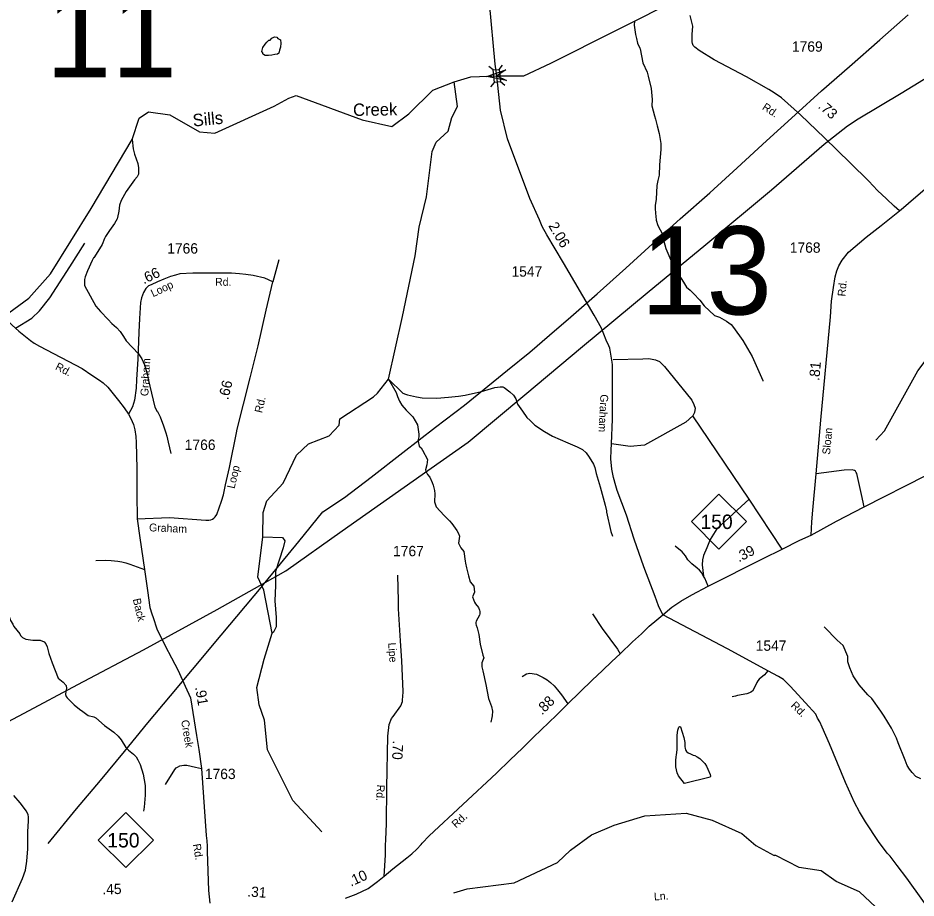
# Model space of a CAD drawing. Extents: x 1473865 to 1648260, y 639067 to 773536.
# Drawn here: x 1494517 to 1505377, y 686116 to 696762 of the extents above; entities that cross this region are included whole.
import ezdxf

# ---------------------------------------------------------------- set-up
doc = ezdxf.new("R2010")
doc.units = 0
for name, color, linetype in [('Exist Hydrographic Creek Single Shore', 7, 'Continuous'), ('Exist Hydrographic Creek Single Shore Label', 7, 'Continuous'), ('Exist Hydrographic Misc Water Feature', 7, 'Continuous'), ('Exist Road Non-System Type 51', 7, 'Continuous'), ('Exist Road Non-System Type 51 Label', 7, 'Continuous'), ('Exist Road Primary NC Attributed', 7, 'Continuous'), ('Exist Road Primary NC Label', 7, 'Continuous'), ('Exist Road Primary NC Mileage Hundredths English Label', 7, 'Continuous'), ('Exist Road Primary NC Shield CELL', 7, 'Continuous'), ('Exist Road Primary NC Shield Number Label', 7, 'Continuous'), ('Exist Road Secondary Mileage Hundredths English Label', 7, 'Continuous'), ('Exist Road Secondary Structure Standard Bridge Attributed CELL', 7, 'Continuous'), ('Exist Road Secondary Structure Standard Bridge CELL', 7, 'Continuous'), ('Exist Road Secondary Structure Standard Bridge Number Label', 7, 'Continuous'), ('Exist Road Secondary Type 20 Attributed', 7, 'Continuous'), ('Exist Road Secondary Type 41 Attributed', 7, 'Continuous'), ('Exist Road Secondary Type 51 Attributed', 7, 'Continuous'), ('Exist Road Secondary Type 51 Label', 7, 'Continuous'), ('Exist Road Secondary Type 51 Number Label', 7, 'Continuous'), ('Exist Utilities Electrical Transmission Line', 7, 'Continuous')]:
    doc.layers.add(name, color=color, linetype=linetype)

msp = doc.modelspace()

# ---------------------------------------------------------------- linework, layer by layer
at = {"layer": 'Exist Hydrographic Creek Single Shore'}
for points in [[(1499791, 695989), (1499995, 696050), (1500308, 696062), (1500634, 696064), (1500961, 696215), (1502548, 697019)], [(1494346, 693151), (1494650, 693374), (1494909, 693668), (1495402, 694459), (1495898, 695292), (1495984, 695551), (1496097, 695625), (1496354, 695590), (1496711, 695386), (1496899, 695368), (1497614, 695696), (1497792, 695793), (1497881, 695823), (1498680, 695528), (1499038, 695450), (1499244, 695604), (1499533, 695890), (1499791, 695989)]]:
    msp.add_lwpolyline(points, dxfattribs=at)
at = {"layer": 'Exist Hydrographic Misc Water Feature'}
msp.add_line((1503681, 686630), (1503662, 686631), dxfattribs=at)
for points in [[(1501971, 696725), (1501970, 696675), (1501984, 696563), (1501995, 696515), (1502010, 696459), (1502035, 696397), (1502041, 696390), (1502074, 696218), (1502124, 696105), (1502139, 696057), (1502172, 695910), (1502186, 695776), (1502181, 695700), (1502214, 695579), (1502226, 695539), (1502248, 695459), (1502271, 695363), (1502292, 695242), (1502291, 695170), (1502276, 694987), (1502270, 694859), (1502253, 694794), (1502244, 694734), (1502236, 694572), (1502223, 694494), (1502222, 694460), (1502225, 694396), (1502229, 694364), (1502236, 694316), (1502253, 694252), (1502309, 694147), (1502317, 694090), (1502352, 693974), (1502400, 693861), (1502429, 693797), (1502490, 693686), (1502563, 693566), (1502601, 693506), (1502645, 693471), (1502684, 693430), (1502761, 693347), (1502815, 693278), (1502939, 693163), (1502999, 693142), (1503086, 693095), (1503141, 693054), (1503171, 693019), (1503282, 692861), (1503395, 692667), (1503525, 692377), (1503525, 692369)], [(1497467, 696358), (1497478, 696404), (1497507, 696444), (1497527, 696470), (1497550, 696493), (1497565, 696494), (1497587, 696517), (1497601, 696526), (1497611, 696531), (1497625, 696533), (1497647, 696529), (1497659, 696515), (1497691, 696497), (1497697, 696459), (1497690, 696407), (1497679, 696374), (1497676, 696351), (1497671, 696338), (1497656, 696325), (1497623, 696319), (1497585, 696311), (1497545, 696307), (1497505, 696309), (1497485, 696320), (1497477, 696328), (1497479, 696339), (1497467, 696358)], [(1498192, 686915), (1497840, 687296), (1497534, 687910), (1497498, 688268), (1497434, 688453), (1497405, 688664), (1497494, 689004), (1497589, 689322), (1497491, 689840), (1497419, 689996), (1497477, 690487), (1497482, 690780), (1497526, 690920), (1497722, 691133), (1497886, 691474), (1498030, 691612), (1498282, 691709), (1498401, 691838), (1498410, 691913), (1498815, 692181), (1498866, 692223), (1498997, 692393), (1499165, 693152), (1499319, 693884), (1499367, 694231), (1499456, 694597), (1499524, 695147), (1499576, 695261), (1499720, 695393), (1499764, 695559), (1499833, 695692), (1499791, 695989)], [(1495898, 695292), (1495910, 695179), (1495927, 695115), (1495968, 695000), (1495975, 694950), (1495973, 694874), (1495958, 694842), (1495928, 694805), (1495866, 694720), (1495825, 694663), (1495763, 694554), (1495746, 694497), (1495737, 694427), (1495721, 694347), (1495715, 694331), (1495686, 694276), (1495624, 694191), (1495577, 694118), (1495565, 694096), (1495534, 694023), (1495501, 693970), (1495435, 693861), (1495431, 693861), (1495414, 693830), (1495356, 693703), (1495330, 693631), (1495322, 693599), (1495321, 693527), (1495458, 693277), (1495517, 693212), (1495607, 693114), (1495654, 693065), (1495709, 693017), (1495751, 692968), (1495794, 692907), (1495825, 692858), (1495976, 692700), (1496015, 692639), (1496048, 692568), (1496085, 692442), (1496093, 692394), (1496172, 692052), (1496201, 692003), (1496205, 692000), (1496236, 691939), (1496278, 691827), (1496305, 691742), (1496316, 691702), (1496335, 691630), (1496364, 691493)], [(1504892, 691654), (1504994, 691767), (1505398, 692494), (1505765, 692983), (1506274, 693491), (1506518, 693654), (1506980, 693861), (1507600, 693999), (1507852, 694155), (1507986, 694185), (1508520, 694139), (1508871, 693946), (1509103, 693785), (1509425, 693520), (1509525, 693411), (1509586, 693298), (1509660, 693246), (1509789, 693230), (1509908, 693285), (1510085, 693408)], [(1498997, 692393), (1499170, 692223), (1499202, 692211), (1499226, 692202), (1499337, 692180), (1499405, 692167), (1499581, 692164), (1499725, 692173), (1499845, 692187), (1499925, 692198), (1500122, 692243), (1500283, 692290), (1500348, 692301), (1500380, 692300), (1500395, 692292), (1500466, 692239), (1500510, 692198), (1500537, 692154), (1500558, 692089), (1500616, 692004), (1500671, 691931), (1500710, 691891), (1500769, 691837), (1500882, 691759), (1500981, 691702), (1501168, 691622), (1501279, 691576), (1501342, 691543), (1501386, 691502), (1501425, 691449), (1501477, 691364), (1501494, 691324), (1501509, 691252), (1501558, 691091), (1501618, 690870), (1501633, 690798), (1501633, 690782), (1501688, 690549), (1501705, 690493)], [(1498997, 692393), (1499090, 692233), (1499105, 692185), (1499130, 692128), (1499159, 692080), (1499210, 692019), (1499293, 691937), (1499347, 691840), (1499365, 691728), (1499365, 691696), (1499356, 691664), (1499356, 691640), (1499369, 691584), (1499394, 691564), (1499410, 691535), (1499468, 691422), (1499463, 691355), (1499447, 691295), (1499449, 691279), (1499470, 691238), (1499496, 691206), (1499527, 691141), (1499538, 691109), (1499553, 691045), (1499556, 691005), (1499555, 690909), (1499573, 690849), (1499670, 690743), (1499735, 690680), (1499764, 690645), (1499823, 690564), (1499846, 690524), (1499855, 690492), (1499846, 690408), (1499873, 690351), (1499908, 690307), (1499926, 690191), (1499929, 690167), (1499940, 690110), (1499963, 690014), (1499987, 689942), (1500028, 689889), (1500039, 689817), (1500014, 689761), (1500037, 689697), (1500049, 689673), (1500084, 689632), (1500099, 689600), (1500103, 689584), (1500102, 689552), (1500098, 689536), (1500059, 689465), (1500053, 689449), (1500052, 689433), (1500056, 689417), (1500071, 689384), (1500089, 689304), (1500108, 689188), (1500140, 689055), (1500149, 689023), (1500128, 688960), (1500127, 688912), (1500138, 688863), (1500175, 688699), (1500208, 688530), (1500242, 688434), (1500254, 688378), (1500252, 688322), (1500248, 688298), (1500235, 688242)], [(1497477, 690487), (1497716, 690478), (1497745, 690438), (1497725, 690354), (1497630, 690065), (1497630, 689897), (1497624, 689710), (1497641, 689510), (1497641, 689395), (1497609, 689334), (1497589, 689322)], [(1494314, 689619), (1494335, 689600), (1494386, 689545), (1494411, 689520), (1494423, 689487), (1494427, 689473), (1494455, 689429), (1494468, 689402), (1494540, 689311)], [(1505436, 687556), (1505376, 687585), (1505329, 687634), (1505298, 687673), (1505271, 687719), (1505244, 687783), (1505159, 687993), (1505140, 688051), (1505079, 688170), (1504991, 688316), (1504952, 688377), (1504841, 688531), (1504794, 688574), (1504690, 688697), (1504618, 688805), (1504595, 688851), (1504576, 688899), (1504553, 688972), (1504550, 689036), (1504496, 689169), (1504422, 689234), (1504270, 689393), (1504264, 689395)], [(1494540, 689311), (1494549, 689292), (1494570, 689269), (1494589, 689258), (1494613, 689249), (1494695, 689236), (1494728, 689234), (1494744, 689237), (1494784, 689237), (1494832, 689216), (1494855, 689193), (1494870, 689155), (1494889, 689075), (1494929, 688963), (1495004, 688777), (1495063, 688728), (1495098, 688685), (1495105, 688651), (1495097, 688619), (1495092, 688579), (1495100, 688555), (1495113, 688539), (1495197, 688454), (1495261, 688400), (1495300, 688371), (1495364, 688326), (1495435, 688309), (1495459, 688296), (1495562, 688205), (1495678, 688124), (1495727, 688076), (1495766, 688031), (1495823, 687938), (1495854, 687905), (1495915, 687858), (1495945, 687824), (1495966, 687787), (1495993, 687731), (1496033, 687613), (1496057, 687478), (1496056, 687422), (1496055, 687360), (1496044, 687214), (1496035, 687166)], [(1502516, 688191), (1502528, 688185), (1502567, 688056), (1502575, 688019), (1502580, 687996), (1502579, 687972), (1502581, 687949), (1502583, 687923), (1502589, 687908), (1502602, 687889), (1502623, 687872), (1502650, 687859), (1502683, 687846), (1502703, 687842), (1502730, 687826), (1502762, 687802), (1502790, 687777), (1502821, 687743), (1502842, 687710), (1502859, 687674), (1502887, 687610), (1502890, 687590), (1502889, 687580), (1502577, 687503), (1502506, 687594), (1502490, 687630), (1502481, 687668), (1502474, 687704), (1502473, 687731), (1502474, 687780), (1502477, 687825), (1502482, 687847), (1502488, 687907), (1502489, 687954), (1502489, 688000), (1502488, 688029), (1502490, 688082), (1502491, 688119), (1502497, 688147), (1502503, 688171), (1502509, 688183), (1502516, 688191)], [(1501199, 686696), (1501454, 686879), (1501728, 686998), (1502097, 687109), (1502598, 687141), (1502913, 687059), (1503269, 686895), (1503441, 686750), (1503662, 686631)], [(1499789, 686180), (1499948, 686226), (1500516, 686300), (1501040, 686544), (1501199, 686696)], [(1505581, 685574), (1505350, 685710), (1505129, 685964), (1504888, 686009), (1504691, 686190), (1504410, 686317), (1504228, 686445), (1503962, 686484), (1503681, 686630)]]:
    msp.add_lwpolyline(points, dxfattribs=at)
at = {"layer": 'Exist Road Non-System Type 51'}
for p, q in [((1503358, 690940), (1502679, 691948)), ((1503757, 690338), (1503358, 690940))]:
    msp.add_line(p, q, dxfattribs=at)
for points in [[(1494486, 693011), (1494683, 693129), (1494776, 693218), (1494902, 693378), (1495143, 693752), (1495326, 694039)], [(1497672, 693835), (1497597, 693572)], [(1501715, 692632), (1502073, 692637), (1502144, 692641), (1502226, 692628), (1502276, 692605), (1502335, 692547), (1502666, 692140), (1502691, 692086), (1502705, 692041), (1502698, 691988), (1502679, 691948)], [(1502679, 691948), (1502594, 691873), (1502094, 691596), (1501919, 691580), (1501693, 691609)], [(1504748, 690848), (1504718, 690999), (1504691, 691105), (1504661, 691251), (1504651, 691262), (1504643, 691278), (1504634, 691286), (1504604, 691296), (1504506, 691290), (1504170, 691249)], [(1503358, 690940), (1502969, 690581), (1502887, 690452), (1502847, 690354), (1502807, 690258), (1502796, 690209), (1502792, 690145), (1502806, 690010)], [(1502806, 690010), (1502781, 690054), (1502760, 690081), (1502732, 690106), (1502664, 690160), (1502645, 690180), (1502619, 690209), (1502588, 690255), (1502548, 690303), (1502463, 690371)], [(1495460, 690199), (1495577, 690204), (1495646, 690200), (1495724, 690190), (1495774, 690181), (1495822, 690171), (1495870, 690154), (1496047, 690091)], [(1502865, 689887), (1502841, 689936), (1502822, 689984), (1502806, 690010)], [(1501464, 689554), (1501581, 689378), (1501765, 689125), (1501798, 689070)], [(1500615, 688796), (1500666, 688829), (1500708, 688836), (1500786, 688825), (1500869, 688785), (1500916, 688754), (1500956, 688724), (1501001, 688683), (1501042, 688636), (1501089, 688575), (1501168, 688467)], [(1503584, 688864), (1503544, 688818), (1503481, 688764), (1503462, 688742), (1503451, 688722), (1503417, 688646), (1503399, 688618), (1503377, 688607), (1503362, 688597), (1503332, 688588), (1503216, 688567), (1503194, 688559), (1503153, 688551)], [(1496301, 687489), (1496412, 687672), (1496431, 687690), (1496445, 687700), (1496475, 687715), (1496524, 687724), (1496560, 687722), (1496663, 687700), (1496738, 687681)]]:
    msp.add_lwpolyline(points, dxfattribs=at)
at = {"layer": 'Exist Road Primary NC Attributed'}
for points in [[(1504108, 690507), (1504416, 690674), (1504748, 690848), (1505494, 691229), (1505939, 691440), (1506130, 691533), (1506216, 691579), (1506309, 691623), (1506430, 691685), (1506668, 691802), (1506750, 691836), (1506929, 691904), (1507031, 691937)], [(1502314, 689543), (1502422, 689633), (1502531, 689709), (1502665, 689785), (1502865, 689887), (1503530, 690225), (1503757, 690338), (1503973, 690445), (1504108, 690507)], [(1498944, 686379), (1499051, 686469), (1499218, 686603), (1499280, 686652), (1499342, 686708), (1499391, 686765), (1499404, 686781), (1499489, 686867), (1500304, 687626), (1500468, 687787), (1500616, 687927), (1500750, 688061), (1501030, 688327), (1501168, 688467), (1501459, 688751), (1501585, 688867), (1501699, 688979), (1501798, 689070), (1501948, 689214), (1502057, 689312), (1502151, 689403), (1502242, 689482), (1502314, 689543)], [(1498479, 686113), (1498605, 686164), (1498752, 686231), (1498864, 686316), (1498944, 686379)]]:
    msp.add_lwpolyline(points, dxfattribs=at)
at = {"layer": 'Exist Road Primary NC Shield CELL'}
for points in [[(1502660, 690670), (1502993, 691003), (1503326, 690670), (1502993, 690337)], [(1495488, 686817), (1495821, 687150), (1496154, 686817), (1495821, 686484)]]:
    msp.add_lwpolyline(points, close=True, dxfattribs=at)
at = {"layer": 'Exist Road Secondary Structure Standard Bridge Attributed CELL'}
msp.add_lwpolyline([(1500426, 696007), (1500186, 696054), (1500417, 696133), (1500308, 696062)], close=True, dxfattribs=at)
at = {"layer": 'Exist Road Secondary Structure Standard Bridge CELL'}
for p, q in [((1500265, 696133), (1500212, 696177)), ((1500334, 696140), (1500377, 696193)), ((1500236, 695929), (1500280, 695983)), ((1500403, 695946), (1500350, 695990))]:
    msp.add_line(p, q, dxfattribs=at)
msp.add_lwpolyline([(1500280, 695983), (1500265, 696133), (1500335, 696140), (1500350, 695990)], close=True, dxfattribs=at)
at = {"layer": 'Exist Road Secondary Type 20 Attributed'}
msp.add_lwpolyline([(1505175, 694431), (1505111, 694486), (1505021, 694576), (1504912, 694677), (1504804, 694789), (1504579, 695008), (1504269, 695312), (1503981, 695590), (1503750, 695794), (1503699, 695834), (1503630, 695878), (1503598, 695898), (1503326, 696052), (1502937, 696257), (1502756, 696368), (1502703, 696409), (1502683, 696431), (1502674, 696453), (1502670, 696475), (1502671, 696561), (1502677, 696661), (1502663, 696729), (1502647, 696791)], dxfattribs=at)
at = {"layer": 'Exist Road Secondary Type 41 Attributed'}
msp.add_lwpolyline([(1497163, 691765), (1497164, 691770), (1497324, 692407), (1497421, 692797)], dxfattribs=at)
at = {"layer": 'Exist Road Secondary Type 51 Attributed'}
for points in [[(1500308, 696062), (1500287, 696202), (1500220, 696944), (1500191, 697183), (1500155, 697491), (1500112, 697996), (1500067, 698454), (1500040, 698695), (1500024, 698817), (1499996, 698965), (1499973, 699069), (1499902, 699282), (1499850, 699412), (1499756, 699689), (1499661, 699975)], [(1502314, 689543), (1502261, 689650), (1502221, 689764), (1502085, 690123), (1501967, 690458), (1501875, 690746), (1501764, 691045), (1501745, 691103), (1501718, 691205), (1501697, 691304), (1501687, 691430), (1501689, 691535), (1501693, 691609), (1501706, 691908), (1501707, 692481), (1501706, 692566), (1501701, 692598), (1501684, 692719), (1501673, 692766), (1501662, 692797), (1501631, 692863), (1501574, 693009), (1501486, 693165), (1501115, 693800), (1500912, 694139), (1500856, 694241), (1500822, 694320), (1500707, 694578), (1500437, 695299), (1500351, 695646), (1500308, 696062)], [(1505175, 694431), (1505227, 694471), (1505286, 694520), (1505573, 694766)], [(1504108, 690507), (1504118, 690667), (1504130, 690810), (1504170, 691249), (1504225, 691896), (1504341, 693146), (1504355, 693337), (1504378, 693501), (1504399, 693631), (1504419, 693704), (1504445, 693762), (1504482, 693831), (1504558, 693928), (1504774, 694109), (1504955, 694251), (1505175, 694431)], [(1497519, 693229), (1497597, 693572), (1497504, 693614), (1497360, 693647), (1497274, 693660), (1497197, 693668), (1497101, 693673), (1496891, 693673), (1496801, 693673), (1496633, 693677), (1496476, 693668), (1496424, 693651), (1496361, 693634), (1496282, 693603), (1496206, 693572), (1496128, 693534), (1496096, 693520), (1496063, 693490), (1496034, 693442), (1496009, 693378), (1496000, 693322), (1495985, 693126), (1495980, 692960), (1495967, 692635), (1495952, 692388), (1495948, 692285), (1495928, 692139), (1495902, 692058), (1495854, 691971)], [(1497421, 692797), (1497519, 693229)], [(1494346, 693151), (1494446, 693046), (1494486, 693011), (1494527, 692973), (1494669, 692861), (1494712, 692830), (1494776, 692793), (1495295, 692523), (1495410, 692442), (1495503, 692382), (1495547, 692347), (1495602, 692296), (1495733, 692136), (1495802, 692045), (1495854, 691971)], [(1495854, 691971), (1495881, 691916), (1495916, 691846), (1495929, 691781), (1495944, 691699), (1495945, 691628), (1495954, 691313), (1495954, 691002), (1495960, 690703)], [(1495960, 690703), (1496349, 690720), (1496787, 690687), (1496827, 690689), (1496851, 690690), (1496871, 690700), (1496887, 690712), (1496903, 690727), (1496922, 690757), (1496979, 690916), (1497004, 690995), (1497027, 691113), (1497074, 691323), (1497163, 691765)], [(1495960, 690703), (1495989, 690473), (1496047, 690091), (1496085, 689835), (1496113, 689629), (1496137, 689555), (1496151, 689509), (1496195, 689372), (1496297, 689168), (1496375, 689023), (1496453, 688870), (1496540, 688679), (1496604, 688539), (1496674, 688083), (1496706, 687914), (1496738, 687681), (1496794, 686872), (1496800, 686808), (1496806, 686742), (1496804, 686679), (1496822, 686206), (1496836, 686053)], [(1498944, 686379), (1498961, 686635), (1498963, 686703), (1498960, 686754), (1498967, 686819), (1498975, 687019), (1498977, 687453), (1498991, 688076), (1499006, 688216), (1499034, 688289), (1499053, 688310), (1499145, 688443), (1499165, 688492), (1499167, 688518), (1499172, 688549), (1499173, 688615), (1499158, 688985), (1499143, 689226), (1499120, 689616), (1499117, 689712), (1499110, 690021)], [(1505654, 685816), (1505266, 686356), (1505149, 686508), (1505065, 686621), (1505026, 686660), (1504921, 686799), (1504764, 687036), (1504692, 687159), (1504634, 687270), (1504523, 687513), (1504331, 687983), (1504242, 688182), (1504214, 688246), (1504186, 688293), (1504164, 688339), (1504042, 688479), (1503902, 688627), (1503856, 688680), (1503772, 688758), (1503715, 688796), (1503584, 688864), (1503326, 689004), (1503097, 689129), (1502314, 689543)], [(1494446, 686072), (1494572, 686352), (1494607, 686452), (1494626, 686562), (1494636, 686713), (1494637, 686735), (1494637, 686845), (1494637, 686916), (1494646, 687048), (1494645, 687100), (1494641, 687124), (1494620, 687166), (1494543, 687266), (1494467, 687355)]]:
    msp.add_lwpolyline(points, dxfattribs=at)
at = {"layer": 'Exist Utilities Electrical Transmission Line'}
for points in [[(1497506, 689934), (1497758, 690076), (1498437, 690558), (1499475, 691286), (1499959, 691630), (1500647, 692202), (1501343, 692786), (1502125, 693436), (1502833, 694020), (1503630, 694684), (1504266, 695235), (1504547, 695456), (1504676, 695540), (1505197, 695854), (1505610, 696107), (1505956, 696313), (1506481, 696629), (1507041, 696952)], [(1497506, 689934), (1497912, 690430), (1498202, 690789), (1498465, 690963), (1498786, 691208), (1499170, 691507), (1499567, 691811), (1499916, 692080), (1500436, 692502), (1500707, 692721), (1500943, 692926), (1501203, 693147), (1501520, 693425), (1501868, 693737), (1502189, 694031), (1502526, 694331), (1502884, 694647), (1503213, 694949), (1503569, 695275), (1503916, 695591), (1504234, 695881), (1504573, 696177), (1504940, 696497), (1505280, 696801)], [(1492140, 686821), (1492336, 686958), (1493168, 687498), (1493986, 688033), (1494593, 688353), (1495241, 688698), (1496037, 689120), (1496924, 689608), (1497506, 689934)], [(1497506, 689934), (1497474, 689895), (1497263, 689648), (1496969, 689295), (1496622, 688881), (1496357, 688563), (1496085, 688234), (1495801, 687889), (1495510, 687537), (1495222, 687194), (1494879, 686775)]]:
    msp.add_lwpolyline(points, dxfattribs=at)

# ---------------------------------------------------------------- texts
at = {"layer": 'Exist Hydrographic Creek Single Shore Label'}
for s, rotation, p in [('Creek', 0.8273, (1498570, 695576)), ('Sills', 5.4546, (1496637, 695448))]:
    msp.add_text(s, height=150, rotation=rotation, dxfattribs=at).set_placement(p)
at = {"layer": 'Exist Road Non-System Type 51 Label'}
msp.add_text('Ln.', height=95, rotation=3.9236, dxfattribs=at).set_placement((1502210, 686086))
at = {"layer": 'Exist Road Primary NC Label'}
msp.add_text('Rd.', height=95, rotation=42.9484, dxfattribs=at).set_placement((1499815, 686957))
at = {"layer": 'Exist Road Primary NC Mileage Hundredths English Label'}
for s, rotation, p in [('.39', 26.9835, (1503234, 690175)), ('.88', 45.0849, (1500854, 688323)), ('.10', 24.4014, (1498543, 686252)), ('.45', 1.5087, (1495539, 686159)), ('.31', 355.4986, (1497286, 686136))]:
    msp.add_text(s, height=125, rotation=rotation, dxfattribs=at).set_placement(p)
at = {"layer": 'Exist Road Primary NC Shield Number Label'}
for p in [(1502769, 690580), (1495597, 686728)]:
    msp.add_text('150', height=175, dxfattribs=at).set_placement(p)
at = {"layer": 'Exist Road Secondary Mileage Hundredths English Label'}
for s, rotation, p in [('.73', 318.6419, (1504184, 695682)), ('2.06', 300.2852, (1500927, 694249)), ('.66', 25.5437, (1496038, 693539)), ('.81', 84.7129, (1504206, 692369)), ('.66', 76.574, (1497059, 692136)), ('.91', 279.6268, (1496658, 688665)), ('.70', 267.5878, (1499051, 688024))]:
    msp.add_text(s, height=125, rotation=rotation, dxfattribs=at).set_placement(p)
at = {"layer": 'Exist Road Secondary Structure Standard Bridge Number Label'}
for s, p in [('11', (1494854, 696046)), ('13', (1502049, 693175))]:
    msp.add_text(s, height=1066.3, dxfattribs=at).set_placement(p)
at = {"layer": 'Exist Road Secondary Type 51 Label'}
for s, rotation, p in [('Rd.', 326.8018, (1503508, 695662)), ('Rd.', 0.2469, (1496901, 693522)), ('Loop', 25.5437, (1496151, 693383)), ('Rd.', 84.7129, (1504522, 693390)), ('Graham', 86.6706, (1496092, 692185)), ('Rd.', 332.5938, (1494960, 692515)), ('Graham', 266.9529, (1501561, 692212)), ('Rd.', 76.9473, (1497469, 691978)), ('Sloan', 84.7129, (1504336, 691477)), ('Loop', 76.574, (1497135, 691062)), ('Graham', 357.5214, (1496101, 690553)), ('Back', 283.2055, (1495905, 689730)), ('Lipe', 273.921, (1498993, 689203)), ('Rd.', 315.4987, (1503856, 688437)), ('Creek', 279.6268, (1496489, 688263)), ('Rd.', 267.1724, (1498858, 687489)), ('Rd.', 279.7796, (1496631, 686765))]:
    msp.add_text(s, height=95, rotation=rotation, dxfattribs=at).set_placement(p)
at = {"layer": 'Exist Road Secondary Type 51 Number Label'}
for s, p in [('1769', (1503876, 696354)), ('1766', (1496322, 693912)), ('1768', (1503850, 693922)), ('1547', (1500485, 693633)), ('1766', (1496534, 691537)), ('1767', (1499053, 690251)), ('1547', (1503438, 689107)), ('1763', (1496777, 687555))]:
    msp.add_text(s, height=125, dxfattribs=at).set_placement(p)

doc.saveas('drawing.dxf')
